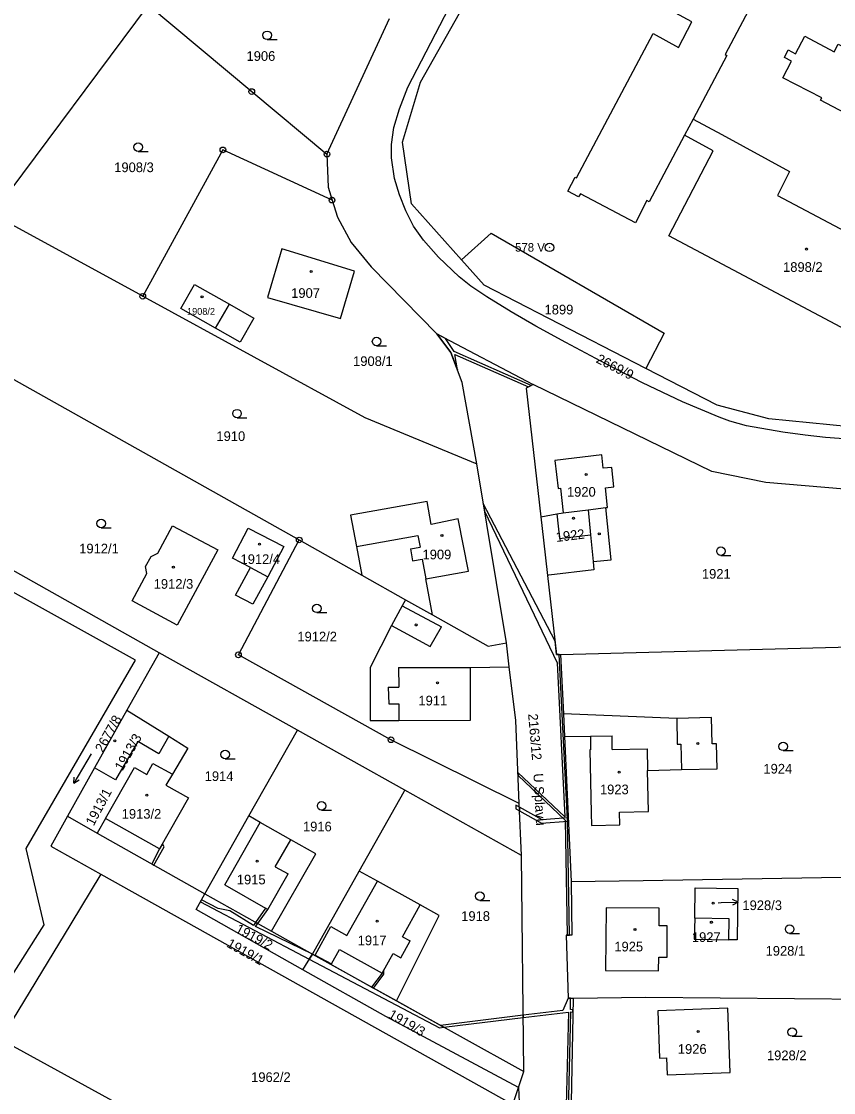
# Model space of a CAD drawing. Extents: x -562167 to -556918, y -1077891 to -1070763.
# Drawn here: x -560372.7 to -560230, y -1076843.2 to -1076654.9 of the extents above; entities that cross this region are included whole.
import ezdxf

# ---------------------------------------------------------------- set-up
doc = ezdxf.new("R2010")
doc.units = 0
for name, color, linetype in [('Hranice parcel', 7, 'Continuous'), ('Parcelní čísla', 7, 'Continuous'), ('Pop  PČ popisy', 7, 'Continuous'), ('Vnitřní kresba', 7, 'Continuous'), ('Věcná břemena k části', 7, 'Continuous'), ('Značky bodu BP', 7, 'Continuous'), ('Značky budov', 7, 'Continuous'), ('Značky kultur', 7, 'Continuous')]:
    doc.layers.add(name, color=color, linetype=linetype)

msp = doc.modelspace()

# ---------------------------------------------------------------- linework, layer by layer
at = {"layer": 'Hranice parcel'}
for p, q in [((-560377.82, -1076688.79), (-560350.43, -1076652.01)), ((-560319.04, -1076678.19), (-560308.05, -1076654.34)), ((-560254.69, -1076672.05), (-560256.2, -1076674.89)), ((-560351.42, -1076703.21), (-560377.82, -1076688.79)), ((-560299.72, -1076709.83), (-560282.81, -1076718.7)), ((-560374.08, -1076717.86), (-560323.92, -1076746.06)), ((-560287.52, -1076764.16), (-560292.72, -1076732.69)), ((-560352.7, -1076767.19), (-560393.66, -1076744.41)), ((-560323.92, -1076746.06), (-560312.93, -1076752.24)), ((-560312.93, -1076752.24), (-560305.24, -1076756.57)), ((-560305.24, -1076756.57), (-560300.48, -1076759.24)), ((-560287.01, -1076768.35), (-560287.52, -1076764.16)), ((-560277.98, -1076766.19), (-560226.97, -1076764.84)), ((-560348.55, -1076765.9), (-560354.2, -1076775.99)), ((-560324.23, -1076779.51), (-560348.55, -1076765.9)), ((-560277.98, -1076766.19), (-560277.49, -1076776.62)), ((-560354.2, -1076775.99), (-560359.9, -1076786.16)), ((-560354.2, -1076775.99), (-560346.82, -1076780.58)), ((-560277.49, -1076776.62), (-560277.3, -1076780.62)), ((-560332.75, -1076794.6), (-560324.23, -1076779.51)), ((-560305.36, -1076790.07), (-560324.23, -1076779.51)), ((-560277.3, -1076780.62), (-560276.11, -1076806.15)), ((-560359.9, -1076786.16), (-560364.66, -1076794.66)), ((-560284.86, -1076801.54), (-560305.36, -1076790.07)), ((-560284.86, -1076801.54), (-560285.25, -1076792.41)), ((-560364.66, -1076794.66), (-560359.43, -1076797.61)), ((-560357.97, -1076795.04), (-560359.43, -1076797.61)), ((-560340.49, -1076808.31), (-560332.75, -1076794.6)), ((-560359.43, -1076797.61), (-560340.49, -1076808.31)), ((-560284.47, -1076839.54), (-560284.86, -1076801.54)), ((-560358.76, -1076804.84), (-560286.39, -1076845.32)), ((-560321.61, -1076818.91), (-560313.36, -1076804.28)), ((-560340.49, -1076808.31), (-560328.78, -1076814.88)), ((-560380.24, -1076831.87), (-560368.77, -1076813.77)), ((-560328.78, -1076814.88), (-560321.61, -1076818.91)), ((-560323.3, -1076821.66), (-560321.61, -1076818.91)), ((-560321.61, -1076818.91), (-560306.85, -1076827.1)), ((-560306.85, -1076827.1), (-560284.47, -1076839.54)), ((-560275.77, -1076826.63), (-560276.1, -1076844.98)), ((-560285.41, -1076842.37), (-560284.47, -1076839.54)), ((-560286.39, -1076845.32), (-560285.41, -1076842.37)), ((-560285.41, -1076842.37), (-560283.95, -1076868.77))]:
    msp.add_line(p, q, dxfattribs=at)
for points in [[(-560256.2, -1076674.89), (-560262.41, -1076686.6), (-560262.82, -1076686.38), (-560264.81, -1076690.29), (-560274.5, -1076685.16), (-560274.84, -1076685.71), (-560276.72, -1076684.72), (-560275.45, -1076682.27), (-560275.2, -1076682.4), (-560261.69, -1076656.97), (-560257.26, -1076659.45), (-560254.94, -1076654.92), (-560264.38, -1076649.8), (-560270.58, -1076646.43), (-560264.5, -1076634.98), (-560260.58, -1076627.58), (-560254.63, -1076616.36), (-560231.96, -1076628.36), (-560234.76, -1076633.67), (-560249.08, -1076660.7), (-560248.75, -1076660.85), (-560254.69, -1076672.05)], [(-560295.4, -1076696.77), (-560304.16, -1076686.95), (-560305.79, -1076676.11), (-560302.59, -1076665.56), (-560280.74, -1076626.78), (-560280.45, -1076624.09)], [(-560225.79, -1076728.44), (-560231.42, -1076728.03), (-560234.98, -1076727.64), (-560238.92, -1076727.1), (-560245.29, -1076725.97), (-560248.22, -1076725.17), (-560250.1, -1076724.47), (-560256.56, -1076721.75), (-560263.6, -1076718.43), (-560270.02, -1076715.1), (-560277.09, -1076711.31), (-560282.35, -1076708.45), (-560286.7, -1076705.95), (-560290.95, -1076703.3), (-560293.75, -1076701.4), (-560295.82, -1076699.79), (-560299.44, -1076696.3), (-560302.09, -1076693.34), (-560303.83, -1076690.87), (-560305.17, -1076688.17), (-560306.29, -1076685.38), (-560307.16, -1076682.48), (-560307.68, -1076678.88), (-560307.71, -1076676.49), (-560307.3, -1076673.5), (-560306.32, -1076670.22), (-560304.81, -1076666.4), (-560283.85, -1076625.92)], [(-560350.43, -1076652.01), (-560332.26, -1076667.21), (-560319.04, -1076678.19)], [(-560226.22, -1076660.47), (-560226.91, -1076661.77), (-560204.81, -1076673.43), (-560211.71, -1076686.38), (-560216.8, -1076683.71), (-560213.99, -1076678.41), (-560232.29, -1076668.71), (-560232.06, -1076668.29), (-560238.93, -1076664.76), (-560237.41, -1076661.88), (-560238.65, -1076661.22), (-560238, -1076659.87), (-560236.7, -1076660.55), (-560235.07, -1076657.46), (-560229.88, -1076660.2), (-560229.19, -1076658.89), (-560226.22, -1076660.47)], [(-560254.69, -1076672.05), (-560249.65, -1076674.75), (-560237.73, -1076681.25), (-560239.87, -1076685.47), (-560216.82, -1076697.68), (-560214.56, -1076693.44), (-560204.25, -1076698.94), (-560203.06, -1076699.57), (-560210.53, -1076713.68), (-560211.73, -1076713.05), (-560213.65, -1076716.68), (-560258.96, -1076692.55), (-560251.16, -1076677.64), (-560256.2, -1076674.89)], [(-560318.15, -1076686.29), (-560337.34, -1076677.45), (-560351.42, -1076703.21)], [(-560319.04, -1076678.19), (-560318.86, -1076684.03), (-560318.15, -1076686.29)], [(-560318.15, -1076686.29), (-560317.22, -1076689.29), (-560314.77, -1076693.74), (-560311.29, -1076698), (-560299.72, -1076709.83)], [(-560295.4, -1076696.77), (-560290.17, -1076692.11), (-560259.78, -1076709.68), (-560262.99, -1076715.9)], [(-560326.98, -1076694.88), (-560329.47, -1076703.43), (-560316.69, -1076707.12), (-560314.19, -1076698.78), (-560326.98, -1076694.88)], [(-560262.99, -1076715.9), (-560291.41, -1076701.26), (-560295.4, -1076696.77)], [(-560336.2, -1076704.58), (-560331.89, -1076707.04), (-560334.29, -1076711.25), (-560338.61, -1076708.81), (-560344.73, -1076705.33), (-560342.34, -1076701.12), (-560336.2, -1076704.58)], [(-560351.42, -1076703.21), (-560312.37, -1076724.55), (-560292.72, -1076732.69)], [(-560292.72, -1076732.69), (-560295.28, -1076718.35), (-560297.3, -1076713.08), (-560299.72, -1076709.83)], [(-560189.66, -1076728.35), (-560227.07, -1076726.14), (-560241.39, -1076724.76), (-560250.49, -1076722.33), (-560262.99, -1076715.9)], [(-560348.55, -1076765.9), (-560391.69, -1076741.58), (-560374.08, -1076717.86)], [(-560282.81, -1076718.7), (-560284.05, -1076719.34), (-560281.45, -1076741.98)], [(-560228.07, -1076737.13), (-560241.9, -1076735.95), (-560251.4, -1076734.03), (-560282.81, -1076718.7)], [(-560272.28, -1076749.87), (-560269.09, -1076749.54), (-560270.05, -1076740.37), (-560269.72, -1076740.33), (-560270.1, -1076736.9), (-560268.62, -1076736.73), (-560268.97, -1076733.29), (-560270.49, -1076733.45), (-560270.75, -1076731.11), (-560278.97, -1076732.07)], [(-560278.97, -1076732.07), (-560278.42, -1076736.98), (-560278.03, -1076736.93), (-560277.54, -1076741.26)], [(-560300.48, -1076759.24), (-560301.66, -1076752.91), (-560294.19, -1076751.55), (-560295.99, -1076742.37), (-560300.74, -1076743.35), (-560301.45, -1076739.31), (-560314.88, -1076741.7), (-560313.85, -1076747.23), (-560312.93, -1076752.24)], [(-560277.54, -1076741.26), (-560273.15, -1076740.74), (-560272.72, -1076745.17), (-560272.28, -1076749.87)], [(-560281.45, -1076741.98), (-560278.66, -1076741.47), (-560277.54, -1076741.26)], [(-560281.45, -1076741.98), (-560280.98, -1076746.12), (-560280.27, -1076752.28)], [(-560350.68, -1076751.94), (-560350.93, -1076750.74), (-560349.94, -1076748.95), (-560348.77, -1076748.38), (-560346.18, -1076743.55), (-560338.25, -1076747.81), (-560345.35, -1076761.03), (-560353.28, -1076756.78), (-560350.68, -1076751.94)], [(-560332.05, -1076757.37), (-560335.14, -1076755.77), (-560332.49, -1076750.92), (-560335.65, -1076749.27), (-560332.87, -1076743.96), (-560326.64, -1076747.22), (-560329.41, -1076752.53), (-560332.05, -1076757.37)], [(-560285.25, -1076792.41), (-560307.79, -1076781.19), (-560334.61, -1076766.26), (-560323.92, -1076746.06)], [(-560272.28, -1076749.87), (-560272.14, -1076751.33), (-560280.03, -1076752.26), (-560280.27, -1076752.28)], [(-560280.27, -1076752.28), (-560278.68, -1076766.21), (-560277.98, -1076766.19)], [(-560305.24, -1076756.57), (-560305.81, -1076757.64), (-560307.68, -1076761.13), (-560311.45, -1076768.51), (-560311.45, -1076777.8), (-560306.42, -1076777.78), (-560293.79, -1076777.74), (-560293.82, -1076768.46), (-560287.01, -1076768.35)], [(-560300.48, -1076759.24), (-560290.73, -1076764.72), (-560287.52, -1076764.16)], [(-560368.77, -1076813.77), (-560371.89, -1076800.3), (-560352.7, -1076767.19)], [(-560285.25, -1076792.41), (-560285.88, -1076777.81), (-560287.01, -1076768.35)], [(-560277.3, -1076780.62), (-560272.75, -1076780.55), (-560272.72, -1076782.98), (-560272.87, -1076782.99), (-560272.59, -1076794.03), (-560272.54, -1076796.26), (-560267.56, -1076796.14), (-560267.61, -1076793.93), (-560262.55, -1076793.83), (-560262.69, -1076786.58), (-560256.76, -1076786.45), (-560250.49, -1076786.32), (-560250.57, -1076781.92), (-560251.35, -1076781.93), (-560251.44, -1076777.27), (-560257.58, -1076777.43), (-560277.49, -1076776.62)], [(-560346.82, -1076780.58), (-560348.59, -1076783.65), (-560352.29, -1076781.53), (-560356.2, -1076788.22), (-560359.9, -1076786.16)], [(-560346.82, -1076780.58), (-560343.47, -1076782.66), (-560346.18, -1076787.24)], [(-560357.97, -1076795.04), (-560352.89, -1076786.1), (-560350.72, -1076787.31), (-560349.63, -1076785.35), (-560346.18, -1076787.24)], [(-560346.18, -1076787.24), (-560347.35, -1076789.2), (-560343.38, -1076791.42), (-560348.47, -1076800.38), (-560357.97, -1076795.04)], [(-560313.36, -1076804.28), (-560305.47, -1076790.28), (-560305.36, -1076790.07)], [(-560364.66, -1076794.66), (-560367.59, -1076799.89), (-560358.76, -1076804.84)], [(-560328.78, -1076814.88), (-560321.02, -1076801.24), (-560325.38, -1076798.77), (-560330.77, -1076795.72), (-560332.75, -1076794.6)], [(-560358.76, -1076804.84), (-560364.06, -1076813.59), (-560376.33, -1076833.87)], [(-560306.85, -1076827.1), (-560299.33, -1076812.09), (-560302.65, -1076810.24), (-560310.14, -1076806.07), (-560313.36, -1076804.28)], [(-560276.11, -1076806.15), (-560276.02, -1076815.56), (-560276.98, -1076815.58), (-560276.66, -1076826.64), (-560275.77, -1076826.63)], [(-560276.11, -1076806.15), (-560263.45, -1076805.94), (-560225.19, -1076805.32)], [(-560323.3, -1076821.66), (-560326.93, -1076819.62), (-560342.05, -1076811.06), (-560340.49, -1076808.31)], [(-560254.38, -1076812.6), (-560254.34, -1076807.25), (-560246.86, -1076807.36), (-560246.96, -1076816.39), (-560248.43, -1076816.37)], [(-560260.76, -1076821.83), (-560260.74, -1076819.43), (-560259.27, -1076819.44), (-560259.25, -1076813.94), (-560260.69, -1076813.92), (-560260.66, -1076810.82), (-560270, -1076810.74), (-560270.1, -1076821.76), (-560260.76, -1076821.83)], [(-560254.38, -1076812.6), (-560254.5, -1076816.29), (-560248.43, -1076816.37)], [(-560248.43, -1076816.37), (-560248.38, -1076812.7), (-560254.38, -1076812.6)], [(-560285.41, -1076842.37), (-560308.7, -1076829.86), (-560323.3, -1076821.66)], [(-560275.77, -1076826.63), (-560263, -1076826.45), (-560223.82, -1076826.82)], [(-560260.6, -1076837.21), (-560259.36, -1076837.15), (-560259.26, -1076840.11), (-560248.2, -1076839.74), (-560248.61, -1076828.41), (-560260.92, -1076828.85), (-560260.6, -1076837.21)], [(-560297.22, -1076877.3), (-560344.8, -1076851.28), (-560374.15, -1076835.13), (-560376.33, -1076833.87)]]:
    msp.add_lwpolyline(points, dxfattribs=at)
at = {"layer": 'Pop  PČ popisy'}
for p, q in [((-560250.3, -1076809.86), (-560249.78, -1076809.84)), ((-560249.78, -1076809.84), (-560246.78, -1076809.74)), ((-560246.78, -1076809.74), (-560247.8, -1076809.27)), ((-560246.78, -1076809.74), (-560247.76, -1076810.27))]:
    msp.add_line(p, q, dxfattribs=at)
at = {"layer": 'Vnitřní kresba'}
for p, q in [((-560338.61, -1076708.81), (-560336.2, -1076704.58)), ((-560273.15, -1076740.74), (-560270.05, -1076740.37)), ((-560278.66, -1076741.47), (-560278.16, -1076745.8)), ((-560313.85, -1076747.23), (-560303.07, -1076745.29)), ((-560303.07, -1076745.29), (-560302.69, -1076747.32)), ((-560278.16, -1076745.8), (-560272.72, -1076745.17)), ((-560304.39, -1076747.63), (-560302.69, -1076747.32)), ((-560304.39, -1076747.63), (-560304, -1076749.73)), ((-560304, -1076749.73), (-560302.3, -1076749.42)), ((-560302.3, -1076749.42), (-560301.66, -1076752.91)), ((-560332.49, -1076750.92), (-560329.41, -1076752.53)), ((-560305.81, -1076757.64), (-560298.91, -1076761.34)), ((-560307.68, -1076761.13), (-560300.88, -1076764.78)), ((-560300.88, -1076764.78), (-560298.91, -1076761.34)), ((-560306.45, -1076768.49), (-560306.44, -1076771.94)), ((-560306.45, -1076768.49), (-560303.61, -1076768.49)), ((-560303.61, -1076768.49), (-560293.82, -1076768.46)), ((-560308.28, -1076771.95), (-560306.44, -1076771.94)), ((-560308.28, -1076771.95), (-560308.19, -1076774.85)), ((-560308.19, -1076774.85), (-560306.43, -1076774.85)), ((-560306.43, -1076774.85), (-560306.42, -1076777.78)), ((-560257.58, -1076777.43), (-560257.48, -1076781.96)), ((-560272.75, -1076780.55), (-560268.94, -1076780.49)), ((-560268.95, -1076782.9), (-560268.94, -1076780.49)), ((-560257.48, -1076781.96), (-560256.86, -1076781.95)), ((-560256.86, -1076781.95), (-560256.76, -1076786.45)), ((-560268.95, -1076782.9), (-560262.77, -1076782.77)), ((-560262.77, -1076782.77), (-560262.69, -1076786.58)), ((-560337, -1076806.73), (-560330.77, -1076795.72)), ((-560328.13, -1076803.52), (-560325.38, -1076798.77)), ((-560329.41, -1076811.03), (-560325.87, -1076804.78)), ((-560328.13, -1076803.52), (-560325.87, -1076804.78)), ((-560337, -1076806.73), (-560329.41, -1076811.03)), ((-560315.56, -1076815.61), (-560310.14, -1076806.07)), ((-560305.78, -1076815.83), (-560302.65, -1076810.24)), ((-560321.1, -1076819.09), (-560318.36, -1076814.02)), ((-560318.36, -1076814.02), (-560315.56, -1076815.61)), ((-560305.78, -1076815.83), (-560304.45, -1076816.58)), ((-560318.27, -1076820.61), (-560316.83, -1076818.11)), ((-560316.83, -1076818.11), (-560309.37, -1076822.23)), ((-560306.04, -1076819.56), (-560304.45, -1076816.58)), ((-560321.1, -1076819.09), (-560318.27, -1076820.61)), ((-560309.37, -1076822.23), (-560307.43, -1076818.78)), ((-560307.43, -1076818.78), (-560306.04, -1076819.56))]:
    msp.add_line(p, q, dxfattribs=at)
at = {"layer": 'Věcná břemena k části'}
for points in [[(-560296.12, -1076716.15), (-560296.58, -1076713.43), (-560283.62, -1076719.12), (-560283.17, -1076718.88), (-560296.7, -1076712.94), (-560298.23, -1076710.61), (-560299.72, -1076709.83), (-560297.3, -1076713.08)], [(-560276.82, -1076815.58), (-560276.42, -1076815.57), (-560276.8, -1076795.21), (-560278.25, -1076766.2), (-560278.68, -1076766.21), (-560278.95, -1076763.84), (-560291.57, -1076739.63), (-560291.35, -1076740.99), (-560278.57, -1076767.67), (-560277.23, -1076794.75), (-560285.49, -1076786.93), (-560285.46, -1076787.5), (-560277.2, -1076795.33)], [(-560285.19, -1076793.72), (-560285.22, -1076793.03), (-560285.86, -1076792.67), (-560285.84, -1076793.36)], [(-560285.22, -1076793.03), (-560285.19, -1076793.72), (-560281.36, -1076795.88), (-560276.71, -1076795.52), (-560276.75, -1076794.92), (-560281.22, -1076795.26)], [(-560349.84, -1076803.03), (-560349.47, -1076803.24), (-560347.67, -1076800.04), (-560347.97, -1076799.51), (-560348.47, -1076800.38)], [(-560341.08, -1076809.35), (-560341.28, -1076809.7), (-560322.15, -1076819.78), (-560321.61, -1076818.91), (-560331.62, -1076814.05), (-560331.22, -1076813.51), (-560331.59, -1076813.31), (-560331.97, -1076813.85), (-560336.13, -1076811.31), (-560338.15, -1076810.87)], [(-560331.59, -1076813.31), (-560331.22, -1076813.51), (-560329.41, -1076811.03), (-560329.83, -1076810.79)], [(-560306.85, -1076827.1), (-560310.86, -1076824.87), (-560311.22, -1076824.68), (-560321.61, -1076818.91), (-560322.15, -1076819.78), (-560299.26, -1076831.85), (-560298.48, -1076831.75), (-560299.08, -1076831.42)], [(-560311.22, -1076824.68), (-560310.86, -1076824.87), (-560309.07, -1076822.44), (-560309.04, -1076821.64), (-560309.37, -1076822.23)], [(-560277.05, -1076847.86), (-560276.62, -1076846.55), (-560276.18, -1076829.06), (-560275.81, -1076829.08), (-560275.81, -1076828.67), (-560276.26, -1076828.65), (-560276.24, -1076826.64), (-560276.66, -1076826.64), (-560277.58, -1076828.8), (-560284.57, -1076829.65), (-560284.57, -1076830.05), (-560276.58, -1076829.08)], [(-560299.08, -1076831.42), (-560298.48, -1076831.75), (-560284.57, -1076830.05), (-560284.57, -1076829.65)]]:
    msp.add_lwpolyline(points, close=True, dxfattribs=at)
at = {"layer": 'Značky bodu BP'}
for centre, radius in [((-560332.26, -1076667.21), 0.5), ((-560332.26, -1076667.21), 0.0303), ((-560337.34, -1076677.45), 0.5), ((-560337.34, -1076677.45), 0.0303), ((-560319.04, -1076678.19), 0.5), ((-560319.04, -1076678.19), 0.0303), ((-560318.15, -1076686.29), 0.5), ((-560318.15, -1076686.29), 0.0303), ((-560279.94, -1076694.6), 0.75), ((-560279.94, -1076694.6), 0.03), ((-560351.42, -1076703.21), 0.5), ((-560351.42, -1076703.21), 0.0303), ((-560323.92, -1076746.06), 0.5), ((-560323.92, -1076746.06), 0.0303), ((-560334.61, -1076766.26), 0.5), ((-560334.61, -1076766.26), 0.0303), ((-560307.79, -1076781.19), 0.5), ((-560307.79, -1076781.19), 0.0303)]:
    msp.add_circle(centre, radius, dxfattribs=at)
at = {"layer": 'Značky budov'}
for centre in [(-560234.79, -1076694.89), (-560321.82, -1076698.85), (-560341, -1076703.28), (-560273.5, -1076734.55), (-560275.73, -1076742.25), (-560271.18, -1076744.97), (-560330.92, -1076746.78), (-560298.83, -1076745.29), (-560346.04, -1076750.86), (-560303.35, -1076761.01), (-560299.63, -1076771.2), (-560356.32, -1076781.38), (-560253.88, -1076781.86), (-560267.67, -1076786.88), (-560350.71, -1076790.96), (-560331.31, -1076802.57), (-560251.18, -1076809.92), (-560310.22, -1076813.12), (-560264.91, -1076814.57), (-560251.49, -1076813.3), (-560253.83, -1076832.49)]:
    msp.add_circle(centre, 0.175, dxfattribs=at)
at = {"layer": 'Značky kultur'}
for p, q in [((-560329.56, -1076658.06), (-560327.81, -1076658.06)), ((-560352.21, -1076677.73), (-560350.46, -1076677.73)), ((-560310.32, -1076711.9), (-560308.57, -1076711.9)), ((-560334.85, -1076724.59), (-560333.1, -1076724.59)), ((-560358.74, -1076743.93), (-560356.99, -1076743.93)), ((-560249.8, -1076748.77), (-560248.05, -1076748.77)), ((-560320.84, -1076758.84), (-560319.09, -1076758.84)), ((-560360.5, -1076783.65), (-560363.5, -1076788.85)), ((-560238.88, -1076783.11), (-560237.13, -1076783.11)), ((-560336.94, -1076784.54), (-560335.19, -1076784.54)), ((-560363.5, -1076788.85), (-560363.44, -1076787.75)), ((-560363.5, -1076788.85), (-560362.57, -1076788.25)), ((-560319.98, -1076793.56), (-560318.23, -1076793.56)), ((-560292.17, -1076809.45), (-560290.42, -1076809.45)), ((-560237.73, -1076815.26), (-560235.98, -1076815.26)), ((-560237.29, -1076833.35), (-560235.54, -1076833.35))]:
    msp.add_line(p, q, dxfattribs=at)
for centre in [(-560329.56, -1076657.31), (-560352.21, -1076676.98), (-560310.32, -1076711.15), (-560334.85, -1076723.84), (-560358.74, -1076743.18), (-560249.8, -1076748.02), (-560320.84, -1076758.09), (-560238.88, -1076782.36), (-560336.94, -1076783.79), (-560319.98, -1076792.81), (-560292.17, -1076808.7), (-560237.73, -1076814.51), (-560237.29, -1076832.6)]:
    msp.add_circle(centre, 0.75, dxfattribs=at)

# ---------------------------------------------------------------- texts
at = {"layer": 'Parcelní čísla'}
for s, height, p in [('1906', 1.7, (-560333.18, -1076661.8)), ('1908/3', 1.7, (-560356.43, -1076681.37)), ('1898/2', 1.7, (-560238.89, -1076698.91)), ('1907', 1.7, (-560325.33, -1076703.48)), ('1908/2', 1.2, (-560343.63, -1076706.46)), ('1899', 1.7, (-560280.8, -1076706.39)), ('1908/1', 1.7, (-560314.45, -1076715.46)), ('1910', 1.7, (-560338.47, -1076728.65)), ('1920', 1.7, (-560276.87, -1076738.45)), ('1912/1', 1.7, (-560362.58, -1076748.42)), ('1912/4', 1.7, (-560334.23, -1076750.28)), ('1909', 1.7, (-560302.25, -1076749.46)), ('1921', 1.7, (-560253.15, -1076752.87)), ('1912/3', 1.7, (-560349.49, -1076754.64)), ('1912/2', 1.7, (-560324.24, -1076763.9)), ('1911', 1.7, (-560302.97, -1076775.16)), ('1924', 1.7, (-560242.34, -1076787.14)), ('1914', 1.7, (-560340.53, -1076788.45)), ('1923', 1.7, (-560271.07, -1076790.78)), ('1913/2', 1.7, (-560355.11, -1076795.08)), ('1916', 1.7, (-560323.26, -1076797.31)), ('1915', 1.7, (-560334.88, -1076806.63)), ('1928/3', 1.7, (-560246.03, -1076811.15)), ('1918', 1.7, (-560295.45, -1076813.05)), ('1917', 1.7, (-560313.64, -1076817.33)), ('1927', 1.7, (-560254.91, -1076816.75)), ('1925', 1.7, (-560268.54, -1076818.42)), ('1928/1', 1.7, (-560241.96, -1076819.17)), ('1926', 1.7, (-560257.38, -1076836.43)), ('1928/2', 1.7, (-560241.72, -1076837.55)), ('1962/2', 1.7, (-560332.37, -1076841.38))]:
    msp.add_text(s, height=height, dxfattribs=at).set_placement(p)
for s, rotation, p in [('2669/9', 333, (-560271.89, -1076714.78)), ('1922', 7, (-560278.7, -1076746.42)), ('2677/8', 61, (-560358.42, -1076783.58)), ('2163/12', 275, (-560283.7, -1076776.67)), ('1913/3', 60, (-560354.99, -1076786.79)), ('1913/1', 62, (-560360.05, -1076796.46)), ('1919/2', 332, (-560335.29, -1076814.98)), ('1919/1', 331, (-560336.81, -1076817.53)), ('1919/3', 330, (-560308.42, -1076829.98))]:
    msp.add_text(s, height=1.7, rotation=rotation, dxfattribs=at).set_placement(p)
at = {"layer": 'Pop  PČ popisy'}
msp.add_text('U Splavu', height=1.7, rotation=273, dxfattribs=at).set_placement((-560282.76, -1076787.14))
at = {"layer": 'Značky bodu BP'}
msp.add_text('578 V', height=1.5, dxfattribs=at).set_placement((-560285.99, -1076695.35))

doc.saveas('drawing.dxf')
